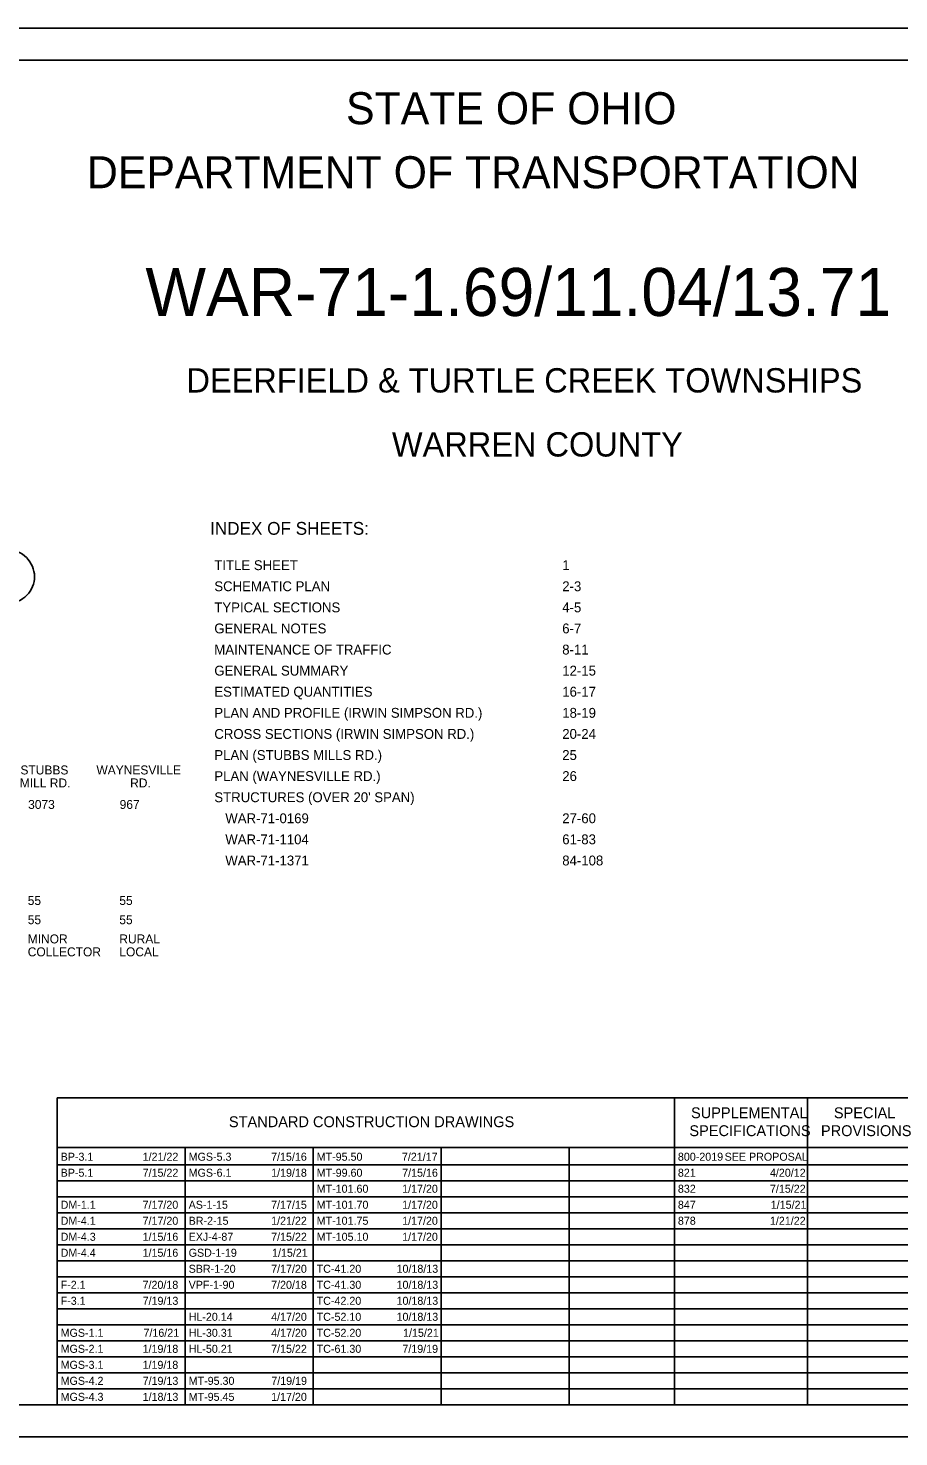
# Model space of a CAD drawing. Extents: x 0 to 34, y -4 to 22.
# Drawn here: x 9 to 22.6, y 0 to 22 of the extents above; entities that cross this region are included whole.
import ezdxf

# ---------------------------------------------------------------- set-up
doc = ezdxf.new("R2010")
doc.units = 0
for name, color, linetype in [('Default', 7, 'Continuous'), ('SH_Border', 7, 'Continuous'), ('SH_Cut_Line', 7, 'Continuous'), ('SH_Data', 7, 'Continuous'), ('SH_Text', 7, 'Continuous'), ('SN_P_Text', 7, 'Continuous')]:
    doc.layers.add(name, color=color, linetype=linetype)

msp = doc.modelspace()

# ---------------------------------------------------------------- linework, layer by layer
at = {"layer": 'SH_Border'}
msp.add_lwpolyline([(1.5, 21.5), (33.5, 21.5), (33.5, 0.5), (1.5, 0.5)], close=True, dxfattribs=at)
at = {"layer": 'SH_Cut_Line'}
msp.add_lwpolyline([(0, 0), (34, 0), (34, 22), (0, 22)], close=True, dxfattribs=at)
at = {"layer": 'SH_Data'}
for p, q in [((9.454, 5.292), (22.904, 5.292)), ((9.454, 0.5), (9.454, 5.292)), ((19.098, 0.5), (19.098, 5.292)), ((21.179, 0.5), (21.179, 5.292)), ((9.454, 4.521), (22.904, 4.521)), ((11.454, 0.5), (11.454, 4.521)), ((13.454, 0.5), (13.454, 4.521)), ((15.454, 0.5), (15.454, 4.521)), ((17.454, 0.5), (17.454, 4.521)), ((9.454, 4.25), (22.904, 4.25)), ((9.454, 4), (22.904, 4)), ((9.454, 3.75), (22.904, 3.75)), ((9.454, 3.5), (22.904, 3.5)), ((9.454, 3.25), (22.904, 3.25)), ((9.454, 3), (22.904, 3)), ((9.454, 2.75), (22.904, 2.75)), ((9.454, 2.5), (22.904, 2.5)), ((9.454, 2.25), (22.904, 2.25)), ((9.454, 2), (22.904, 2)), ((9.454, 1.75), (22.904, 1.75)), ((9.454, 1.5), (22.904, 1.5)), ((9.454, 1.25), (22.904, 1.25)), ((9.454, 1), (22.904, 1)), ((9.454, 0.75), (22.904, 0.75))]:
    msp.add_line(p, q, dxfattribs=at)
msp.add_arc((8.685, 13.435), 0.415, 129.7798, 129.7633, dxfattribs=at)

# ---------------------------------------------------------------- texts
at = {"layer": 'Default'}
for s, p in [('STUBBS', (8.881, 10.345)), ('WAYNESVILLE ', (10.068, 10.345)), ('MILL RD.', (8.871, 10.142)), ('RD.', (10.595, 10.142))]:
    msp.add_text(s, height=0.14, dxfattribs=at).set_placement(p)
at = {"layer": 'SH_Text'}
for s, height, p in [('STATE OF OHIO', 0.5, (13.968, 20.5)), ('DEPARTMENT OF TRANSPORTATION', 0.5, (9.92, 19.5)), (' WAR-71-1.69/11.04/13.71 ', 0.75, (10.555, 17.505)), ('   DEERFIELD & TURTLE CREEK TOWNSHIPS   ', 0.38, (11.051, 16.31)), ('    WARREN COUNTY   ', 0.38, (14.12, 15.31)), ('INDEX OF SHEETS:', 0.2, (11.844, 14.088)), ('3073  ', 0.14, (9.001, 9.806)), ('967   ', 0.14, (10.431, 9.806)), ('55    ', 0.14, (8.995, 8.306)), ('55    ', 0.14, (10.426, 8.306)), ('55    ', 0.14, (8.995, 8.006)), ('55    ', 0.14, (10.426, 8.006)), ('MINOR', 0.14, (8.995, 7.706)), ('RURAL', 0.14, (10.426, 7.706)), ('COLLECTOR', 0.14, (8.995, 7.504)), ('LOCAL', 0.14, (10.426, 7.504)), ('SUPPLEMENTAL', 0.17, (19.358, 4.976)), ('SPECIAL', 0.17, (21.59, 4.976)), ('STANDARD CONSTRUCTION DRAWINGS', 0.17, (12.138, 4.836)), ('SPECIFICATIONS', 0.17, (19.332, 4.696)), ('PROVISIONS', 0.17, (21.388, 4.696))]:
    msp.add_text(s, height=height, dxfattribs=at).set_placement(p)
at = {"layer": 'SN_P_Text'}
for s, height, p in [('TITLE SHEET', 0.154, (11.91, 13.536)), ('1', 0.154, (17.346, 13.536)), ('SCHEMATIC PLAN', 0.154, (11.91, 13.207)), ('2-3', 0.154, (17.346, 13.207)), ('TYPICAL SECTIONS', 0.154, (11.91, 12.877)), ('4-5', 0.154, (17.346, 12.877)), ('GENERAL NOTES', 0.154, (11.91, 12.548)), ('6-7', 0.154, (17.346, 12.548)), ('MAINTENANCE OF TRAFFIC', 0.154, (11.91, 12.218)), ('8-11', 0.154, (17.346, 12.218)), ('GENERAL SUMMARY', 0.154, (11.91, 11.889)), ('12-15', 0.154, (17.346, 11.889)), ('ESTIMATED QUANTITIES', 0.154, (11.91, 11.56)), ('16-17', 0.154, (17.346, 11.56)), ('PLAN AND PROFILE (IRWIN SIMPSON RD.)', 0.154, (11.91, 11.23)), ('18-19', 0.154, (17.346, 11.23)), ('CROSS SECTIONS (IRWIN SIMPSON RD.)', 0.154, (11.91, 10.901)), ('20-24', 0.154, (17.346, 10.901)), ('PLAN (STUBBS MILLS RD.)', 0.154, (11.91, 10.571)), ('25', 0.154, (17.346, 10.571)), ('PLAN (WAYNESVILLE RD.)', 0.154, (11.91, 10.242)), ('26', 0.154, (17.346, 10.242)), ("STRUCTURES (OVER 20' SPAN)", 0.154, (11.91, 9.912)), ('   WAR-71-0169', 0.154, (11.91, 9.583)), ('27-60', 0.154, (17.346, 9.583)), ('   WAR-71-1104', 0.154, (11.91, 9.254)), ('61-83', 0.154, (17.346, 9.254)), ('   WAR-71-1371', 0.154, (11.91, 8.924)), ('84-108', 0.154, (17.346, 8.924)), ('BP-3.1', 0.125, (9.509, 4.312)), ('1/21/22', 0.125, (10.79, 4.312)), ('MGS-5.3', 0.125, (11.509, 4.312)), ('7/15/16', 0.125, (12.797, 4.312)), ('MT-95.50', 0.125, (13.509, 4.312)), ('7/21/17', 0.125, (14.841, 4.312)), ('800-2019', 0.125, (19.153, 4.312)), ('SEE PROPOSAL', 0.125, (19.883, 4.312)), ('BP-5.1', 0.125, (9.509, 4.062)), ('7/15/22', 0.125, (10.79, 4.062)), ('MGS-6.1', 0.125, (11.509, 4.062)), ('1/19/18', 0.125, (12.798, 4.062)), ('MT-99.60', 0.125, (13.509, 4.062)), ('7/15/16', 0.125, (14.845, 4.062)), ('821', 0.125, (19.153, 4.062)), ('4/20/12', 0.125, (20.591, 4.062)), ('MT-101.60', 0.125, (13.509, 3.812)), ('1/17/20', 0.125, (14.845, 3.812)), ('832', 0.125, (19.153, 3.812)), ('7/15/22', 0.125, (20.591, 3.812)), ('DM-1.1', 0.125, (9.509, 3.562)), ('7/17/20', 0.125, (10.789, 3.562)), ('AS-1-15', 0.125, (11.509, 3.562)), ('7/17/15', 0.125, (12.797, 3.562)), ('MT-101.70', 0.125, (13.509, 3.562)), ('1/17/20', 0.125, (14.845, 3.562)), ('847', 0.125, (19.153, 3.562)), ('1/15/21', 0.125, (20.604, 3.562)), ('DM-4.1', 0.125, (9.509, 3.312)), ('7/17/20', 0.125, (10.789, 3.312)), ('BR-2-15', 0.125, (11.509, 3.312)), ('1/21/22', 0.125, (12.798, 3.312)), ('MT-101.75', 0.125, (13.509, 3.312)), ('1/17/20', 0.125, (14.845, 3.312)), ('878', 0.125, (19.153, 3.312)), ('1/21/22', 0.125, (20.591, 3.312)), ('DM-4.3', 0.125, (9.509, 3.062)), ('1/15/16', 0.125, (10.789, 3.062)), ('EXJ-4-87', 0.125, (11.509, 3.062)), ('7/15/22', 0.125, (12.798, 3.062)), ('MT-105.10', 0.125, (13.509, 3.062)), ('1/17/20', 0.125, (14.845, 3.062)), ('DM-4.4', 0.125, (9.509, 2.812)), ('1/15/16', 0.125, (10.789, 2.812)), ('GSD-1-19', 0.125, (11.509, 2.812)), ('1/15/21', 0.125, (12.812, 2.812)), ('SBR-1-20', 0.125, (11.509, 2.562)), ('7/17/20', 0.125, (12.798, 2.562)), ('TC-41.20', 0.125, (13.509, 2.562)), ('10/18/13', 0.125, (14.757, 2.562)), ('F-2.1', 0.125, (9.509, 2.312)), ('7/20/18', 0.125, (10.789, 2.312)), ('VPF-1-90', 0.125, (11.509, 2.312)), ('7/20/18', 0.125, (12.798, 2.312)), ('TC-41.30', 0.125, (13.509, 2.312)), ('10/18/13', 0.125, (14.757, 2.312)), ('F-3.1', 0.125, (9.509, 2.062)), ('7/19/13', 0.125, (10.79, 2.062)), ('TC-42.20', 0.125, (13.509, 2.062)), ('10/18/13', 0.125, (14.757, 2.062)), ('HL-20.14', 0.125, (11.509, 1.812)), ('4/17/20', 0.125, (12.798, 1.812)), ('TC-52.10', 0.125, (13.509, 1.812)), ('10/18/13', 0.125, (14.757, 1.812)), ('MGS-1.1', 0.125, (9.509, 1.562)), ('7/16/21', 0.125, (10.803, 1.562)), ('HL-30.31', 0.125, (11.509, 1.562)), ('4/17/20', 0.125, (12.798, 1.562)), ('TC-52.20', 0.125, (13.509, 1.562)), ('1/15/21', 0.125, (14.859, 1.562)), ('MGS-2.1', 0.125, (9.509, 1.312)), ('1/19/18', 0.125, (10.789, 1.312)), ('HL-50.21', 0.125, (11.509, 1.312)), ('7/15/22', 0.125, (12.798, 1.312)), ('TC-61.30', 0.125, (13.509, 1.312)), ('7/19/19', 0.125, (14.848, 1.312)), ('MGS-3.1', 0.125, (9.509, 1.062)), ('1/19/18', 0.125, (10.789, 1.062)), ('MGS-4.2', 0.125, (9.509, 0.812)), ('7/19/13', 0.125, (10.79, 0.812)), ('MT-95.30', 0.125, (11.509, 0.812)), ('7/19/19', 0.125, (12.8, 0.812)), ('MGS-4.3', 0.125, (9.509, 0.562)), ('1/18/13', 0.125, (10.79, 0.562)), ('MT-95.45', 0.125, (11.509, 0.562)), ('1/17/20', 0.125, (12.798, 0.562))]:
    msp.add_text(s, height=height, dxfattribs=at).set_placement(p)

doc.saveas('drawing.dxf')
